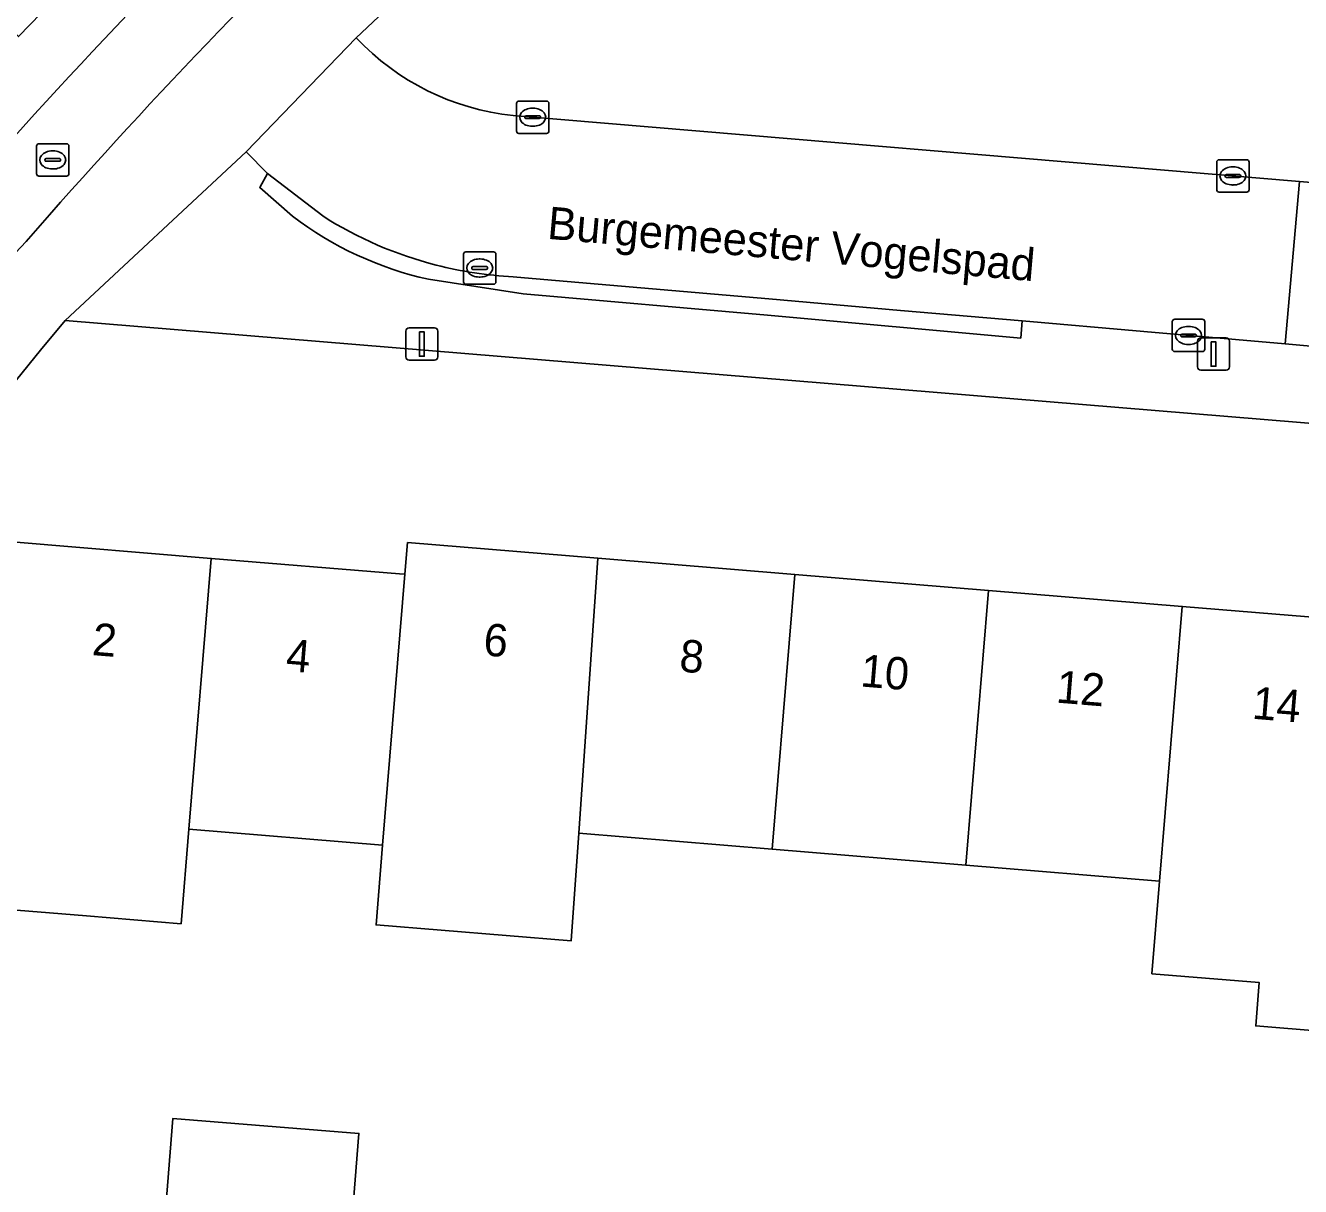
# Model space of a CAD drawing. Extents: x 159960 to 160866, y 382700 to 383354.
# Drawn here: x 160402.98 to 160442.35, y 383220.02 to 383255.88 of the extents above; entities that cross this region are included whole.
import ezdxf

# ---------------------------------------------------------------- set-up
doc = ezdxf.new("R2010")
doc.units = 0
for name, color, linetype in [('IMGEO_Berm_open', 7, 'Continuous'), ('IMGEO_Erf', 7, 'Continuous'), ('IMGEO_Fietspad_open', 7, 'Continuous'), ('IMGEO_Groenvoorziening', 7, 'Continuous'), ('IMGEO_Kolk', 7, 'Continuous'), ('IMGEO_Lichtmast', 7, 'Continuous'), ('IMGEO_Openbare_ruimte_label', 7, 'Continuous'), ('IMGEO_Pand', 7, 'Continuous'), ('IMGEO_Pand_nummerreeks', 7, 'Continuous'), ('IMGEO_Parkeervlak_gesloten', 7, 'Continuous'), ('IMGEO_Rijbaan_lokaal_open', 7, 'Continuous'), ('IMGEO_Rioolput', 7, 'Continuous'), ('IMGEO_Voetpad_open', 7, 'Continuous')]:
    doc.layers.add(name, color=color, linetype=linetype)

msp = doc.modelspace()

# ---------------------------------------------------------------- linework, layer by layer
at = {"layer": 'IMGEO_Berm_open'}
msp.add_lwpolyline([(160412.098, 383262.139), (160409.928, 383264.266), (160408.972, 383263.377), (160409.739, 383262.599), (160408.23, 383261.131), (160407.352, 383260.274), (160406.015, 383258.899), (160403.469, 383256.265), (160402.762, 383255.538), (160401.99, 383256.259), (160401.569, 383255.81), (160401.381, 383255.608)], dxfattribs=at)
msp.add_arc((160525.006, 383142.407), 164.572, 133.31976, 139.17317, dxfattribs=at)
at = {"layer": 'IMGEO_Erf'}
for points in [[(160446.838, 383243.253), (160404.207, 383246.768)], [(160402.572, 383239.93), (160408.717, 383239.423), (160414.534, 383238.944), (160414.696, 383238.931), (160414.777, 383239.91), (160420.654, 383239.425), (160426.737, 383238.924), (160432.716, 383238.431), (160438.696, 383237.938), (160444.857, 383237.43)], [(160445.309, 383224.622), (160440.965, 383224.979), (160441.075, 383226.317), (160437.761, 383226.591), (160437.997, 383229.454), (160432.017, 383229.947), (160426.039, 383230.44), (160420.061, 383230.933), (160419.829, 383227.605), (160413.804, 383228.102), (160414.007, 383230.564), (160408.027, 383231.058), (160407.786, 383228.134), (160404.863, 383228.376), (160401.936, 383228.618)], [(160407.172, 383217.65), (160407.365, 383220.041), (160407.533, 383222.124), (160413.278, 383221.66), (160412.931, 383217.367)]]:
    msp.add_lwpolyline(points, dxfattribs=at)
msp.add_arc((160487.423, 383176.996), 108.596, 140.02231, 179.7063, dxfattribs=at)
at = {"layer": 'IMGEO_Fietspad_open'}
msp.add_lwpolyline([(160403.003, 383249.212), (160403.726, 383250.036)], dxfattribs=at)
for centre, radius, start, end in [((160534.83, 383134.449), 174.782, 127.83621, 138.59926), ((160525.006, 383142.407), 164.572, 133.31976, 139.17317), ((160474.26, 383182.245), 97.786, 136.77742, 172.68223)]:
    msp.add_arc(centre, radius, start, end, dxfattribs=at)
at = {"layer": 'IMGEO_Groenvoorziening'}
for points in [[(160418.035, 383253.099), (160442.313, 383251.061), (160447.403, 383250.634), (160451.763, 383250.268), (160455.038, 383289.805)], [(160414.746, 383256.974), (160413.194, 383255.504)]]:
    msp.add_lwpolyline(points, dxfattribs=at)
msp.add_arc((160418.841, 383260.797), 7.74, 223.1432, 264.0205, dxfattribs=at)
at = {"layer": 'IMGEO_Kolk'}
for p, q in [((160418.141, 383252.623), (160418.141, 383253.475)), ((160418.216, 383253.549), (160419.068, 383253.549)), ((160419.142, 383253.475), (160419.142, 383252.623)), ((160418.4, 383253.043), (160418.4, 383253.055)), ((160418.838, 383253.006), (160418.44, 383253.006)), ((160418.443, 383253.092), (160418.841, 383253.092)), ((160418.629, 383253.329), (160418.654, 383253.329)), ((160418.884, 383253.055), (160418.884, 383253.043)), ((160418.652, 383252.769), (160418.627, 383252.769)), ((160419.068, 383252.549), (160418.216, 383252.549)), ((160439.76, 383250.809), (160439.76, 383251.661)), ((160439.835, 383251.735), (160440.687, 383251.735)), ((160440.248, 383251.515), (160440.273, 383251.515)), ((160440.761, 383251.661), (160440.761, 383250.809)), ((160440.019, 383251.229), (160440.019, 383251.241)), ((160440.457, 383251.192), (160440.059, 383251.192)), ((160440.062, 383251.278), (160440.46, 383251.278)), ((160440.503, 383251.241), (160440.503, 383251.229)), ((160440.687, 383250.735), (160439.835, 383250.735)), ((160440.271, 383250.955), (160440.246, 383250.955)), ((160416.505, 383247.965), (160416.505, 383248.817)), ((160416.58, 383248.891), (160417.432, 383248.891)), ((160416.993, 383248.671), (160417.018, 383248.671)), ((160417.506, 383248.817), (160417.506, 383247.965)), ((160416.764, 383248.385), (160416.764, 383248.397)), ((160417.202, 383248.348), (160416.804, 383248.348)), ((160416.807, 383248.434), (160417.205, 383248.434)), ((160417.248, 383248.397), (160417.248, 383248.385)), ((160417.432, 383247.891), (160416.58, 383247.891)), ((160417.016, 383248.111), (160416.991, 383248.111)), ((160438.389, 383245.882), (160438.389, 383246.734)), ((160438.464, 383246.808), (160439.316, 383246.808)), ((160439.39, 383246.734), (160439.39, 383245.882)), ((160438.648, 383246.302), (160438.648, 383246.314)), ((160438.691, 383246.351), (160439.089, 383246.351)), ((160438.877, 383246.588), (160438.902, 383246.588)), ((160439.132, 383246.314), (160439.132, 383246.302)), ((160439.086, 383246.265), (160438.688, 383246.265)), ((160438.9, 383246.028), (160438.875, 383246.028)), ((160439.316, 383245.808), (160438.464, 383245.808))]:
    msp.add_line(p, q, dxfattribs=at)
for points in [[(160418.141, 383252.623), (160418.141, 383253.475)], [(160418.216, 383253.549), (160419.068, 383253.549)], [(160419.142, 383253.475), (160419.142, 383252.623)], [(160419.068, 383252.549), (160418.216, 383252.549)], [(160439.76, 383250.809), (160439.76, 383251.661)], [(160439.835, 383251.735), (160440.687, 383251.735)], [(160440.761, 383251.661), (160440.761, 383250.809)], [(160440.687, 383250.735), (160439.835, 383250.735)], [(160416.505, 383247.965), (160416.505, 383248.817)], [(160416.58, 383248.891), (160417.432, 383248.891)], [(160417.506, 383248.817), (160417.506, 383247.965)], [(160417.432, 383247.891), (160416.58, 383247.891)], [(160438.389, 383245.882), (160438.389, 383246.734)], [(160438.464, 383246.808), (160439.316, 383246.808)], [(160439.39, 383246.734), (160439.39, 383245.882)], [(160439.316, 383245.808), (160438.464, 383245.808)]]:
    msp.add_lwpolyline(points, dxfattribs=at)
for centre, radius, start, end in [((160418.218, 383253.473), 0.0765, 91.552, 178.448), ((160418.218, 383253.473), 0.0765, 91.552, 178.448), ((160419.066, 383253.473), 0.0765, 1.552, 88.448), ((160419.066, 383253.473), 0.0765, 1.552, 88.448), ((160418.44, 383253.052), 0.0403, 85.8775, 175.7526), ((160418.437, 383253.042), 0.0366, 178.938, 274.7102), ((160418.841, 383253.049), 0.043, 264.8664, 352.4533), ((160418.845, 383253.054), 0.0386, 1.7309, 96.639), ((160418.218, 383252.625), 0.0765, 181.552, 268.448), ((160418.218, 383252.625), 0.0765, 181.552, 268.448), ((160419.066, 383252.625), 0.0765, 271.552, 358.448), ((160419.066, 383252.625), 0.0765, 271.552, 358.448), ((160439.837, 383251.659), 0.0765, 91.552, 178.448), ((160439.837, 383251.659), 0.0765, 91.552, 178.448), ((160440.685, 383251.659), 0.0765, 1.552, 88.448), ((160440.685, 383251.659), 0.0765, 1.552, 88.448), ((160440.059, 383251.238), 0.0403, 85.8775, 175.7526), ((160440.056, 383251.228), 0.0366, 178.938, 274.7102), ((160440.46, 383251.235), 0.043, 264.8664, 352.4533), ((160440.464, 383251.24), 0.0386, 1.7309, 96.639), ((160439.837, 383250.811), 0.0765, 181.552, 268.448), ((160439.837, 383250.811), 0.0765, 181.552, 268.448), ((160440.685, 383250.811), 0.0765, 271.552, 358.448), ((160440.685, 383250.811), 0.0765, 271.552, 358.448), ((160416.582, 383248.815), 0.0765, 91.552, 178.448), ((160416.582, 383248.815), 0.0765, 91.552, 178.448), ((160417.43, 383248.815), 0.0765, 1.552, 88.448), ((160417.43, 383248.815), 0.0765, 1.552, 88.448), ((160416.804, 383248.394), 0.0403, 85.8775, 175.7526), ((160416.801, 383248.384), 0.0366, 178.938, 274.7102), ((160417.205, 383248.391), 0.043, 264.8664, 352.4533), ((160417.209, 383248.396), 0.0386, 1.7309, 96.639), ((160416.582, 383247.967), 0.0765, 181.552, 268.448), ((160416.582, 383247.967), 0.0765, 181.552, 268.448), ((160417.43, 383247.967), 0.0765, 271.552, 358.448), ((160417.43, 383247.967), 0.0765, 271.552, 358.448), ((160438.466, 383246.732), 0.0765, 91.552, 178.448), ((160438.466, 383246.732), 0.0765, 91.552, 178.448), ((160439.314, 383246.732), 0.0765, 1.552, 88.448), ((160439.314, 383246.732), 0.0765, 1.552, 88.448), ((160438.688, 383246.311), 0.0403, 85.8775, 175.7526), ((160438.685, 383246.301), 0.0366, 178.938, 274.7102), ((160439.089, 383246.308), 0.043, 264.8664, 352.4533), ((160439.093, 383246.313), 0.0386, 1.7309, 96.639), ((160438.466, 383245.884), 0.0765, 181.552, 268.448), ((160438.466, 383245.884), 0.0765, 181.552, 268.448), ((160439.314, 383245.884), 0.0765, 271.552, 358.448), ((160439.314, 383245.884), 0.0765, 271.552, 358.448)]:
    msp.add_arc(centre, radius, start, end, dxfattribs=at)
for centre, major_axis, ratio, start_param, end_param in [((160418.628, 383253.049), (-0.387, 0.002), 0.722429, 4.712389, 7.853982), ((160418.653, 383253.049), (-0.39, 0.002), 0.717154, 1.570796, 4.712389), ((160440.247, 383251.235), (-0.387, 0.002), 0.722429, 4.712389, 7.853982), ((160440.272, 383251.235), (-0.39, 0.002), 0.717154, 1.570796, 4.712389), ((160416.992, 383248.391), (-0.387, 0.002), 0.722429, 4.712389, 7.853982), ((160417.017, 383248.391), (-0.39, 0.002), 0.717154, 1.570796, 4.712389), ((160438.876, 383246.308), (-0.387, 0.002), 0.722429, 4.712389, 7.853982), ((160438.901, 383246.308), (-0.39, 0.002), 0.717154, 1.570796, 4.712389)]:
    msp.add_ellipse(centre, major_axis=major_axis, ratio=ratio, start_param=start_param, end_param=end_param, dxfattribs=at)
at = {"layer": 'IMGEO_Lichtmast'}
for p, q in [((160414.723, 383245.643), (160414.723, 383246.443)), ((160414.723, 383246.443), (160414.723, 383245.643)), ((160414.823, 383246.543), (160415.613, 383246.543)), ((160415.613, 383246.543), (160414.823, 383246.543)), ((160415.713, 383246.443), (160415.713, 383245.643)), ((160415.713, 383245.643), (160415.713, 383246.443)), ((160439.167, 383245.334), (160439.167, 383246.134)), ((160439.167, 383246.134), (160439.167, 383245.334)), ((160439.267, 383246.234), (160440.057, 383246.234)), ((160440.057, 383246.234), (160439.267, 383246.234)), ((160440.157, 383246.134), (160440.157, 383245.334)), ((160440.157, 383245.334), (160440.157, 383246.134)), ((160415.613, 383245.543), (160414.823, 383245.543)), ((160414.823, 383245.543), (160415.613, 383245.543)), ((160440.057, 383245.234), (160439.267, 383245.234)), ((160439.267, 383245.234), (160440.057, 383245.234))]:
    msp.add_line(p, q, dxfattribs=at)
for points in [[(160415.143, 383246.418), (160415.293, 383246.418), (160415.293, 383245.668), (160415.143, 383245.668), (160415.143, 383246.418)], [(160439.587, 383246.109), (160439.737, 383246.109), (160439.737, 383245.359), (160439.587, 383245.359), (160439.587, 383246.109)]]:
    msp.add_lwpolyline(points, dxfattribs=at)
for centre, start, end in [((160414.823, 383246.443), 90, 180), ((160414.823, 383246.443), 90, 180), ((160415.613, 383246.443), 0, 90), ((160415.613, 383246.443), 360, 90), ((160439.267, 383246.134), 90, 180), ((160439.267, 383246.134), 90, 180), ((160440.057, 383246.134), 0, 90), ((160440.057, 383246.134), 360, 90), ((160414.823, 383245.643), 180, 270), ((160414.823, 383245.643), 180, 270), ((160415.613, 383245.643), 270, 0), ((160415.613, 383245.643), 270, 0), ((160439.267, 383245.334), 180, 270), ((160439.267, 383245.334), 180, 270), ((160440.057, 383245.334), 270, 0), ((160440.057, 383245.334), 270, 0)]:
    msp.add_arc(centre, 0.1, start, end, dxfattribs=at)
at = {"layer": 'IMGEO_Pand'}
for points in [[(160408.027, 383231.058), (160408.717, 383239.423), (160402.572, 383239.93), (160401.809, 383230.668), (160398.638, 383230.929), (160398.03, 383223.56), (160401.495, 383223.274), (160401.936, 383228.618), (160404.863, 383228.376), (160407.786, 383228.134)], [(160420.654, 383239.425), (160414.777, 383239.91), (160414.696, 383238.931), (160414.007, 383230.564), (160413.804, 383228.102), (160419.829, 383227.605), (160420.061, 383230.933)], [(160414.696, 383238.931), (160414.534, 383238.944), (160408.717, 383239.423), (160408.027, 383231.058), (160414.007, 383230.564)], [(160426.737, 383238.924), (160420.654, 383239.425), (160420.061, 383230.933), (160426.039, 383230.44)], [(160432.716, 383238.431), (160426.737, 383238.924), (160426.039, 383230.44), (160432.017, 383229.947)], [(160432.716, 383238.431), (160432.017, 383229.947), (160437.997, 383229.454), (160438.696, 383237.938)], [(160437.997, 383229.454), (160437.761, 383226.591), (160441.075, 383226.317), (160440.965, 383224.979), (160445.309, 383224.622), (160445.692, 383229.286), (160444.197, 383229.408), (160444.857, 383237.43), (160438.696, 383237.938)], [(160407.365, 383220.041), (160407.172, 383217.65), (160411.649, 383217.244), (160411.948, 383217.22), (160412.912, 383217.13), (160412.931, 383217.367), (160413.278, 383221.66), (160407.533, 383222.124)]]:
    msp.add_lwpolyline(points, close=True, dxfattribs=at)
at = {"layer": 'IMGEO_Parkeervlak_gesloten'}
msp.add_lwpolyline([(160447.353, 383250), (160447.403, 383250.634), (160442.313, 383251.061), (160441.876, 383246.048), (160443.23, 383245.93), (160447, 383245.602)], close=True, dxfattribs=at)
at = {"layer": 'IMGEO_Rijbaan_lokaal_open'}
for points in [[(160413.194, 383255.504), (160409.79, 383251.977), (160410.453, 383251.312), (160412.157, 383250)], [(160442.313, 383251.061), (160418.035, 383253.099)], [(160418.042, 383248.123), (160418.392, 383248.092), (160425.932, 383247.436), (160429.995, 383247.082), (160433.749, 383246.755), (160437.514, 383246.428), (160441.876, 383246.048), (160442.313, 383251.061)]]:
    msp.add_lwpolyline(points, dxfattribs=at)
for centre, radius, start, end in [((160418.841, 383260.797), 7.74, 223.1432, 264.0205), ((160418.687, 383260.265), 12.166, 237.5403, 255.6096), ((160418.654, 383260.275), 12.167, 255.7683, 267.116)]:
    msp.add_arc(centre, radius, start, end, dxfattribs=at)
at = {"layer": 'IMGEO_Rioolput'}
for p, q in [((160403.397, 383252.23), (160404.249, 383252.23)), ((160403.322, 383251.304), (160403.322, 383252.156)), ((160403.81, 383252.01), (160403.835, 383252.01)), ((160404.323, 383252.156), (160404.323, 383251.304)), ((160403.581, 383251.724), (160403.581, 383251.736)), ((160404.019, 383251.687), (160403.621, 383251.687)), ((160403.624, 383251.773), (160404.022, 383251.773)), ((160403.833, 383251.45), (160403.808, 383251.45)), ((160404.065, 383251.736), (160404.065, 383251.724)), ((160404.249, 383251.23), (160403.397, 383251.23))]:
    msp.add_line(p, q, dxfattribs=at)
for points in [[(160403.397, 383252.23), (160404.249, 383252.23)], [(160403.322, 383251.304), (160403.322, 383252.156)], [(160404.323, 383252.156), (160404.323, 383251.304)], [(160404.249, 383251.23), (160403.397, 383251.23)]]:
    msp.add_lwpolyline(points, dxfattribs=at)
for centre, radius, start, end in [((160403.399, 383252.154), 0.0765, 91.552, 178.448), ((160403.399, 383252.154), 0.0765, 91.552, 178.448), ((160404.247, 383252.154), 0.0765, 1.552, 88.448), ((160404.247, 383252.154), 0.0765, 1.552, 88.448), ((160403.621, 383251.733), 0.0403, 85.8775, 175.7526), ((160403.618, 383251.723), 0.0366, 178.938, 274.7102), ((160404.022, 383251.73), 0.043, 264.8664, 352.4533), ((160404.026, 383251.735), 0.0386, 1.7309, 96.639), ((160403.399, 383251.306), 0.0765, 181.552, 268.448), ((160403.399, 383251.306), 0.0765, 181.552, 268.448), ((160404.247, 383251.306), 0.0765, 271.552, 358.448), ((160404.247, 383251.306), 0.0765, 271.552, 358.448)]:
    msp.add_arc(centre, radius, start, end, dxfattribs=at)
for centre, major_axis, ratio, start_param, end_param in [((160403.809, 383251.73), (-0.387, 0.002), 0.722429, 4.712389, 7.853982), ((160403.834, 383251.73), (-0.39, 0.002), 0.717154, 1.570796, 4.712389)]:
    msp.add_ellipse(centre, major_axis=major_axis, ratio=ratio, start_param=start_param, end_param=end_param, dxfattribs=at)
at = {"layer": 'IMGEO_Voetpad_open'}
msp.add_lwpolyline([(160408.972, 383263.377), (160408.879, 383263.291), (160407.47, 383261.909), (160405.679, 383260.156), (160404.007, 383258.436), (160402.952, 383257.285), (160401.99, 383256.259), (160402.762, 383255.538), (160403.469, 383256.265), (160406.015, 383258.899), (160407.352, 383260.274), (160408.23, 383261.131), (160409.739, 383262.599)], close=True, dxfattribs=at)
for points in [[(160404.207, 383246.768), (160409.79, 383251.977), (160413.194, 383255.504), (160414.746, 383256.974)], [(160411.23, 383249.994), (160410.214, 383250.876), (160410.453, 383251.312), (160409.79, 383251.977), (160404.207, 383246.768), (160446.838, 383243.253), (160447.574, 383243.192), (160450.29, 383242.968), (160451.071, 383242.904), (160451.314, 383244.859), (160450.434, 383244.93), (160447.741, 383245.148), (160446.969, 383245.21), (160447, 383245.602)], [(160412.157, 383250), (160410.453, 383251.312), (160410.214, 383250.876), (160411.23, 383249.994)], [(160403.726, 383250.036), (160403.003, 383249.212)], [(160447, 383245.602), (160443.23, 383245.93), (160441.876, 383246.048), (160437.514, 383246.428), (160433.749, 383246.755), (160433.709, 383246.226), (160425.887, 383246.939), (160418.347, 383247.595), (160415.423, 383248.044)], [(160415.423, 383248.044), (160418.347, 383247.595), (160425.887, 383246.939), (160433.709, 383246.226), (160433.749, 383246.755)], [(160433.749, 383246.755), (160429.995, 383247.082), (160425.932, 383247.436), (160418.392, 383248.092), (160418.042, 383248.123)]]:
    msp.add_lwpolyline(points, dxfattribs=at)
for centre, radius, start, end in [((160534.83, 383134.449), 174.782, 127.83621, 138.59926), ((160417.736, 383258.501), 10.71, 232.5913, 257.5261), ((160417.736, 383258.501), 10.71, 232.5913, 257.5261), ((160418.687, 383260.265), 12.166, 237.5403, 255.6096), ((160474.26, 383182.245), 97.786, 136.77742, 172.68223), ((160418.654, 383260.275), 12.167, 255.7683, 267.116), ((160487.423, 383176.996), 108.596, 140.02231, 179.7063)]:
    msp.add_arc(centre, radius, start, end, dxfattribs=at)

# ---------------------------------------------------------------- texts
at = {"layer": 'IMGEO_Openbare_ruimte_label'}
msp.add_text('Burgemeester Vogelspad', height=1, rotation=355.0079, dxfattribs=at).set_placement((160419.07, 383249.296))
at = {"layer": 'IMGEO_Pand_nummerreeks'}
for s, rotation, p in [('2', 355.2879, (160405.017, 383236.437)), ('6', 355.2903, (160417.096, 383236.428)), ('4', 355.2903, (160411, 383235.944)), ('8', 355.2875, (160423.148, 383235.929)), ('10', 355.2875, (160428.737, 383235.468)), ('12', 355.2875, (160434.779, 383234.97)), ('14', 355.2875, (160440.831, 383234.471))]:
    msp.add_text(s, height=1, rotation=rotation, dxfattribs=at).set_placement(p)

doc.saveas('drawing.dxf')
